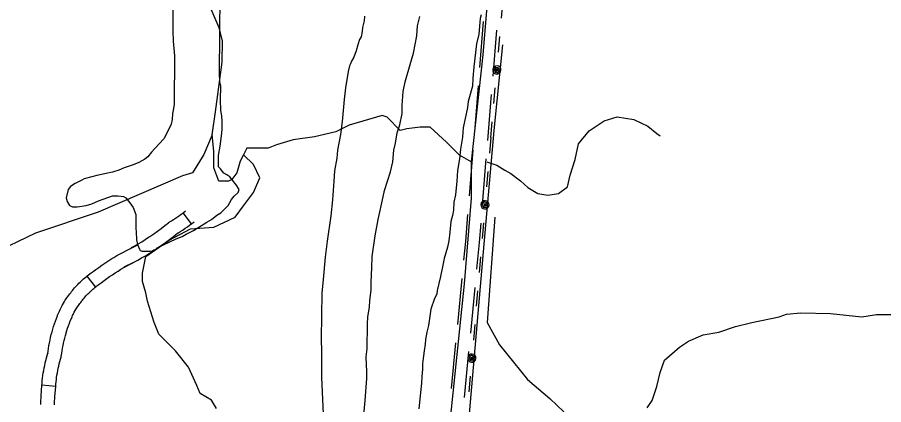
# Model space of a CAD drawing. Extents: x 3172231 to 3210228, y 940198 to 965780.
# Drawn here: x 3181959 to 3183839, y 959605 to 960446 of the extents above; entities that cross this region are included whole.
import ezdxf

# ---------------------------------------------------------------- set-up
doc = ezdxf.new("R2010")
doc.units = 0
for name, color, linetype in [('V-ROAD-CNTR', 7, 'Continuous'), ('V-SITE-VEGE', 7, 'Continuous'), ('V-TOPO-SHOR', 7, 'Continuous'), ('V-UTIL-LINE', 7, 'Continuous')]:
    doc.layers.add(name, color=color, linetype=linetype)

msp = doc.modelspace()

# ---------------------------------------------------------------- linework, layer by layer
at = {"layer": 'V-ROAD-CNTR'}
for p, q in [((3182963.141, 960337.202), (3182971.258, 960436.872)), ((3182991.686, 960318.114), (3182999.802, 960417.784)), ((3182951.777, 960197.664), (3182959.894, 960297.334)), ((3182980.322, 960178.576), (3182988.439, 960278.246)), ((3182940.414, 960058.126), (3182948.531, 960157.796)), ((3182968.959, 960039.037), (3182977.076, 960138.707)), ((3182318.788, 960021.311), (3182336.951, 959997.435)), ((3182109.999, 959883.827), (3182128.763, 959860.42)), ((3182914.979, 959779.291), (3182924.592, 959878.828)), ((3182943.278, 959760.224), (3182952.89, 959859.761)), ((3182901.522, 959639.939), (3182911.134, 959739.476)), ((3182929.82, 959620.873), (3182939.433, 959720.409)), ((3182012.894, 959647.845), (3182042.81, 959645.602))]:
    msp.add_line(p, q, dxfattribs=at)
for points in [[(3182010.124, 959605.182), (3182010.226, 959609.978), (3182011.016, 959623.99), (3182012.796, 959646.543), (3182013.198, 959651.9), (3182013.707, 959657.409), (3182014.313, 959662.909), (3182015.014, 959668.395), (3182015.811, 959673.871), (3182016.703, 959679.33), (3182017.69, 959684.773), (3182018.774, 959690.202), (3182019.951, 959695.607), (3182021.237, 959701.055), (3182024.026, 959711.625), (3182025.588, 959716.973), (3182025.367, 959716.251), (3182026.017, 959720.995), (3182026.956, 959727.06), (3182028.001, 959733.102), (3182029.15, 959739.128), (3182030.406, 959745.134), (3182031.765, 959751.115), (3182033.23, 959757.073), (3182034.813, 959763.066), (3182038.22, 959774.718), (3182040.116, 959780.62), (3182042.093, 959786.428), (3182044.173, 959792.198), (3182046.33, 959797.88), (3182046.927, 959799.405), (3182050.741, 959808.332), (3182052.211, 959811.466), (3182053.705, 959814.516), (3182056.798, 959820.43), (3182061.72, 959828.911), (3182063.596, 959831.9), (3182067.218, 959837.346), (3182069.171, 959840.124), (3182071.139, 959842.822), (3182073.154, 959845.481), (3182075.21, 959848.102), (3182077.258, 959850.619), (3182077.221, 959850.573), (3182079.196, 959853.08), (3182081.4, 959855.776), (3182083.647, 959858.426), (3182085.936, 959861.036), (3182088.275, 959863.608), (3182090.655, 959866.138), (3182093.083, 959868.629), (3182095.55, 959871.071), (3182098.057, 959873.473), (3182100.616, 959875.836), (3182103.21, 959878.148), (3182105.84, 959880.413), (3182108.513, 959882.635), (3182111.226, 959884.81), (3182113.969, 959886.932), (3182116.752, 959889.013), (3182119.579, 959891.045), (3182122.415, 959893.011), (3182124.001, 959894.077), (3182129.779, 959898.496), (3182136.109, 959903.167), (3182142.52, 959907.727), (3182149.009, 959912.174), (3182155.576, 959916.508), (3182162.216, 959920.726), (3182168.927, 959924.829), (3182175.713, 959928.814), (3182182.564, 959932.68), (3182189.484, 959936.426), (3182196.426, 959940.03), (3182220.627, 959952.238), (3182220.627, 959952.968), (3182206.454, 959945.347), (3182214.197, 959949.688), (3182221.864, 959954.161), (3182229.45, 959958.767), (3182236.957, 959963.504), (3182244.417, 959968.396), (3182246.991, 959970.125), (3182255.336, 959975.886), (3182263.574, 959981.764), (3182271.712, 959987.769), (3182279.76, 959993.904), (3182287.1, 959999.681), (3182287.75, 960000.331), (3182293.842, 960004.032), (3182298.23, 960006.805), (3182302.573, 960009.656), (3182306.865, 960012.58), (3182311.104, 960015.579), (3182315.292, 960018.652), (3182319.426, 960021.797), (3182323.541, 960025.043), (3182324.258, 960025.62)], [(3182928.437, 959918.642), (3182932.381, 959959.487), (3182937.167, 960018.258)], [(3182040.118, 959604.546), (3182040.208, 959608.816), (3182040.95, 959621.964), (3182042.708, 959644.241), (3182043.094, 959649.398), (3182043.555, 959654.383), (3182044.105, 959659.365), (3182044.738, 959664.333), (3182045.461, 959669.289), (3182046.269, 959674.234), (3182047.162, 959679.161), (3182048.142, 959684.072), (3182049.209, 959688.967), (3182050.345, 959693.781), (3182052.934, 959703.591), (3182054.328, 959708.365), (3182054.759, 959709.771), (3182055.703, 959716.663), (3182056.562, 959722.206), (3182057.519, 959727.736), (3182058.57, 959733.248), (3182059.718, 959738.74), (3182060.961, 959744.211), (3182062.3, 959749.661), (3182063.717, 959755.022), (3182066.904, 959765.918), (3182068.6, 959771.198), (3182070.407, 959776.508), (3182072.309, 959781.788), (3182074.322, 959787.088), (3182074.695, 959788.041), (3182078.123, 959796.066), (3182079.263, 959798.496), (3182080.471, 959800.962), (3182083.076, 959805.94), (3182087.408, 959813.405), (3182088.796, 959815.618), (3182091.982, 959820.408), (3182093.563, 959822.656), (3182095.215, 959824.922), (3182096.912, 959827.161), (3182098.648, 959829.374), (3182100.48, 959831.625), (3182100.591, 959831.761), (3182102.592, 959834.3), (3182104.456, 959836.58), (3182106.367, 959838.834), (3182108.312, 959841.052), (3182110.299, 959843.236), (3182112.323, 959845.388), (3182114.379, 959847.497), (3182116.48, 959849.577), (3182118.613, 959851.619), (3182120.776, 959853.618), (3182122.98, 959855.582), (3182125.22, 959857.511), (3182127.487, 959859.397), (3182129.786, 959861.24), (3182132.127, 959863.05), (3182134.492, 959864.817), (3182136.883, 959866.537), (3182139.327, 959868.231), (3182141.497, 959869.689), (3182147.799, 959874.51), (3182153.711, 959878.871), (3182159.696, 959883.129), (3182165.753, 959887.28), (3182171.882, 959891.326), (3182178.084, 959895.264), (3182184.349, 959899.095), (3182190.683, 959902.814), (3182197.078, 959906.424), (3182203.536, 959909.92), (3182210.094, 959913.324), (3182190.627, 959903.504), (3182190.627, 959902.774), (3182220.894, 959919.049), (3182229.093, 959923.646), (3182237.208, 959928.381), (3182245.24, 959933.257), (3182253.187, 959938.272), (3182261.009, 959943.4), (3182263.879, 959945.329), (3182272.572, 959951.33), (3182281.194, 959957.482), (3182289.714, 959963.769), (3182298.132, 959970.186), (3182307.054, 959977.209), (3182306.412, 959976.567), (3182309.642, 959978.53), (3182314.474, 959981.581), (3182319.253, 959984.718), (3182323.977, 959987.938), (3182328.642, 959991.239), (3182333.248, 959994.618), (3182337.798, 959998.079), (3182342.247, 960001.587), (3182343.09, 960002.268)], [(3182956.735, 959899.576), (3182962.264, 959956.828), (3182965.712, 959999.169)]]:
    msp.add_lwpolyline(points, dxfattribs=at)
at = {"layer": 'V-SITE-VEGE'}
for points in [[(3182297.773, 960519.597), (3182296.839, 960415.674), (3182297.667, 960394.268), (3182300.437, 960362.657), (3182299.493, 960257.718), (3182297.329, 960243.47), (3182296.253, 960237.367), (3182295.117, 960224.13), (3182292.989, 960213.96), (3182284.672, 960195.694), (3182277.42, 960182.513), (3182257.87, 960161.292), (3182250.665, 960153.204), (3182242.422, 960143.089), (3182236.261, 960138.051), (3182222.953, 960131.037), (3182210.682, 960126.054), (3182191.259, 960119.095), (3182180.005, 960114.1), (3182165.706, 960110.155), (3182152.433, 960107.216), (3182132.01, 960102.305), (3182120.773, 960099.352), (3182104.436, 960095.422), (3182099.314, 960092.411), (3182084.986, 960085.407), (3182076.79, 960080.385), (3182074.734, 960078.366), (3182069.585, 960072.3), (3182065.343, 960053.997), (3182067.307, 960045.827), (3182072.329, 960037.631), (3182079.434, 960034.508), (3182089.622, 960034.418), (3182109.009, 960037.302), (3182121.27, 960041.267), (3182135.59, 960047.253)], [(3182135.59, 960047.253), (3182145.815, 960051.234), (3182166.257, 960058.183), (3182177.461, 960058.083), (3182189.682, 960056.954), (3182194.746, 960053.852), (3182203.823, 960043.581), (3182210.866, 960033.329), (3182216.84, 960017.987), (3182216.566, 959987.425), (3182217.52, 959980.283), (3182218.384, 959962.953), (3182220.33, 959952.748), (3182224.313, 959942.522), (3182226.324, 959939.446), (3182230.39, 959938.391), (3182247.712, 959938.236), (3182252.813, 959939.209), (3182255.889, 959941.22), (3182258.955, 959942.211), (3182263.057, 959945.23), (3182303.995, 959965.241), (3182317.286, 959970.215), (3182325.482, 959975.237), (3182341.858, 959983.241), (3182370.553, 960001.322), (3182380.795, 960007.346), (3182392.083, 960016.414), (3182401.299, 960021.426), (3182413.637, 960033.541), (3182416.729, 960037.59), (3182423.981, 960050.771), (3182430.158, 960057.847), (3182438.383, 960065.924), (3182440.474, 960072.019), (3182434.452, 960082.263), (3182426.394, 960092.526), (3182420.346, 960099.712), (3182414.269, 960103.841), (3182407.173, 960107.982), (3182400.124, 960117.217), (3182396.085, 960121.329), (3182396.304, 960145.78), (3182399.544, 960166.129), (3182402.803, 960188.518), (3182403.952, 960202.772), (3182404.105, 960220.094), (3182403.198, 960232.329), (3182401.26, 960243.554), (3182400.452, 960266.997), (3182400.718, 960296.542), (3182398.772, 960306.751), (3182397.91, 960324.081), (3182399.466, 960497.284)], [(3182712.86, 960448.614), (3182711.752, 960438.433), (3182708.569, 960424.197), (3182707.465, 960415.037), (3182705.325, 960403.849), (3182702.214, 960397.762), (3182698.038, 960386.592), (3182694.862, 960373.374), (3182689.639, 960359.155), (3182684.47, 960351.051), (3182682.379, 960344.956), (3182680.305, 960340.899), (3182677.138, 960328.699), (3182671.723, 960293.087), (3182668.438, 960267.642), (3182663.933, 960219.793), (3182660.617, 960191.293), (3182654.203, 960157.726), (3182653.027, 960140.414), (3182647.686, 960112.951), (3182646.465, 960090.546), (3182643.043, 960049.819), (3182639.674, 960015.206), (3182632.05, 959960.252), (3182627.661, 959925.647), (3182623.145, 959876.779), (3182619.823, 959847.26), (3182618.934, 959748.431), (3182619.688, 959718.874), (3182619.192, 959663.857), (3182623.434, 959569.057)], [(3182718.141, 959676.213), (3182716.394, 959708.833), (3182718.59, 959726.137), (3182719.075, 959780.136), (3182720.23, 959795.406), (3182723.481, 959816.777), (3182724.627, 959831.033), (3182726.868, 959853.428), (3182727.022, 959870.75), (3182728.324, 959902.324), (3182729.563, 959926.769), (3182736.082, 959971.542), (3182742.515, 960007.149), (3182753.144, 960055.961), (3182756.328, 960070.197), (3182768.922, 960110.841), (3182774.207, 960132.192), (3182776.475, 960157.644), (3182779.667, 960172.9), (3182783.946, 960195.278), (3182789.197, 960212.553), (3182794.511, 960236.959), (3182794.667, 960254.279), (3182796.977, 960284.827), (3182801.245, 960306.186), (3182811.774, 960343.793), (3182819.126, 960368.181), (3182826.595, 960405.815), (3182827.808, 960427.202), (3182833.085, 960447.532)], [(3182965.583, 960451.434), (3182963.471, 960443.301), (3182961.13, 960409.698), (3182955.845, 960388.347), (3182950.301, 960338.472), (3182948.044, 960314.036), (3182946.868, 960296.726), (3182937.396, 960263.186), (3182936.26, 960249.95), (3182926.695, 960206.221), (3182925.493, 960185.853), (3182921.178, 960159.399), (3182918.958, 960139.04), (3182914.653, 960113.606), (3182913.424, 960090.181), (3182910.1, 960060.661), (3182906.897, 960044.388), (3182905.724, 960027.078), (3182903.586, 960015.888), (3182900.409, 960002.67), (3182898.161, 959979.255), (3182895.961, 959960.934), (3182892.772, 959946.696), (3182885.422, 959922.308), (3182882.201, 959903.997), (3182877.941, 959883.657), (3182870.533, 959853.156), (3182869.441, 959845.015), (3182864.264, 959835.889), (3182856.922, 959812.521), (3182854.749, 959797.256)], [(3182854.749, 959797.256), (3182851.507, 959776.907), (3182848.323, 959762.671), (3182845.119, 959746.396), (3182844.009, 959736.217), (3182841.843, 959721.971), (3182840.722, 959710.773), (3182838.529, 959693.471), (3182838.429, 959682.262), (3182837.263, 959665.971), (3182836.116, 959651.716), (3182833.894, 959631.357), (3182833.831, 959624.224), (3182830.517, 959595.724)], [(3182711.182, 959582.533), (3182714.525, 959614.091), (3182718.01, 959661.948), (3182718.141, 959676.213)]]:
    msp.add_lwpolyline(points, dxfattribs=at)
at = {"layer": 'V-TOPO-SHOR'}
for points in [[(3182999.292, 960722.619), (3182969.775, 960364.794), (3182944.147, 960132.224), (3182919.13, 960146.602), (3182890.569, 960175.304), (3182854.859, 960207.603), (3182833.386, 960207.656), (3182804.745, 960204.148), (3182790.42, 960200.605), (3182761.86, 960229.307), (3182751.132, 960232.913), (3182679.499, 960211.616), (3182650.832, 960197.371), (3182604.279, 960186.749), (3182557.735, 960179.706), (3182521.919, 960169.058), (3182504.007, 960161.944), (3182478.954, 960162.006), (3182457.48, 960162.059), (3182450.287, 960147.761), (3182443.094, 960133.463), (3182435.874, 960108.428), (3182425.102, 960094.139), (3182417.935, 960090.577), (3182396.461, 960090.631), (3182385.795, 960119.289), (3182385.884, 960155.078), (3182382.393, 960190.877), (3182389.675, 960240.964), (3182404.256, 960348.298), (3182404.371, 960394.824), (3182397.284, 960423.473), (3182375.934, 960473.632)], [(3182884.008, 958969.205), (3182926.277, 959418.262), (3182972.337, 959953.206), (3182994.421, 960200.1), (3183012.776, 960386.162)], [(3182978.147, 960132.14), (3182999.603, 960124.929), (3183017.472, 960114.148), (3183029.98, 960106.959), (3183051.414, 960090.801), (3183067.484, 960076.445), (3183088.927, 960063.866), (3183110.392, 960060.233), (3183133.664, 960063.755), (3183153.383, 960078.022), (3183158.814, 960103.061), (3183169.635, 960137.035), (3183176.877, 960171.017), (3183200.211, 960199.591), (3183232.474, 960220.986), (3183261.128, 960229.862), (3183296.904, 960224.405), (3183327.29, 960210.014), (3183346.935, 960193.86), (3183354.079, 960188.474)], [(3182382.393, 960190.877), (3182364.392, 960147.973), (3182339.242, 960108.667), (3182317.751, 960101.562), (3182135.029, 960023.276), (3181998.914, 959977.086), (3181902.167, 959930.799), (3181852, 959905.87), (3181805.491, 959913.143), (3181773.343, 959938.275), (3181737.606, 959959.838), (3181691.133, 959981.426), (3181644.615, 959985.12), (3181408.413, 959989.283)], [(3182391.661, 959596.744), (3182380.968, 959614.665), (3182355.951, 959629.043), (3182348.837, 959646.955), (3182331.04, 959686.368), (3182302.497, 959722.228), (3182266.796, 959758.106), (3182256.121, 959783.186), (3182241.92, 959829.747), (3182238.385, 959847.651), (3182231.289, 959872.721), (3182231.334, 959890.616), (3182238.58, 959926.388), (3182288.774, 959962.054), (3182335.362, 959986.991), (3182385.477, 959990.446), (3182432.056, 960011.805), (3182450.013, 960036.814), (3182471.557, 960065.392), (3182485.953, 960097.567), (3182471.708, 960126.234), (3182450.287, 960147.761)], [(3182944.147, 960132.224), (3182943.953, 960053.487), (3182929.177, 959867.417), (3182870.515, 959302.084)], [(3182995.746, 960012.201), (3182979.074, 959783.188), (3183005.797, 959734.805), (3183066.453, 959659.497), (3183114.667, 959618.219), (3183145.018, 959589.512)], [(3183325.777, 959598.013), (3183336.554, 959614.092), (3183347.366, 959644.486), (3183354.599, 959674.89), (3183363.613, 959701.71), (3183395.894, 959730.262), (3183415.609, 959742.739), (3183447.855, 959756.976), (3183481.869, 959762.26), (3183517.689, 959774.698), (3183553.501, 959783.557), (3183612.584, 959795.937), (3183628.703, 959801.266), (3183659.133, 959804.769), (3183723.55, 959802.821), (3183791.532, 959795.495), (3183823.756, 959800.783), (3183877.44, 959800.651)]]:
    msp.add_lwpolyline(points, dxfattribs=at)
at = {"layer": 'V-UTIL-LINE'}
for points in [[(3183009.994, 960444.244), (3183013.051, 960478.106)], [(3183003.34, 960370.544), (3183006.397, 960404.406)], [(3182999.834, 960331.702), (3182997.33, 960330.285), (3182999.431, 960329.284), (3183001.785, 960330.697), (3183001.724, 960333.624), (3182998.359, 960334.09), (3182994.687, 960331.175), (3182996.109, 960327.152), (3183000.661, 960325.442), (3183004.319, 960328.196), (3183005.677, 960332.455), (3183002.952, 960336.435), (3182997.507, 960337.251), (3182990.87, 960332.512), (3182991.243, 960329.02), (3182992.923, 960325.937), (3182995.656, 960323.731), (3182999.025, 960322.739), (3183002.516, 960323.111), (3183005.6, 960324.792), (3183007.806, 960327.525), (3183008.797, 960330.893), (3183008.425, 960334.385), (3183006.744, 960337.468), (3183004.012, 960339.674), (3183000.643, 960340.666), (3182997.152, 960340.293), (3182994.068, 960338.613), (3182991.862, 960335.88), (3182990.87, 960332.512)], [(3182993.269, 960258.998), (3182996.326, 960292.86)], [(3182986.615, 960185.298), (3182989.672, 960219.16)], [(3182986.615, 960185.298), (3182983.721, 960151.421)], [(3182980.317, 960111.566), (3182977.423, 960077.689)], [(3182974.104, 960038.831), (3182976.601, 960040.261), (3182974.495, 960041.252), (3182972.148, 960039.827), (3182972.223, 960036.9), (3182975.591, 960036.451), (3182979.249, 960039.384), (3182977.807, 960043.4), (3182973.246, 960045.088), (3182969.602, 960042.316), (3182968.264, 960038.051), (3182971.009, 960034.084), (3182976.457, 960033.294), (3182983.071, 960038.065), (3182982.682, 960041.555), (3182980.987, 960044.631), (3182978.243, 960046.823), (3182974.87, 960047.799), (3182971.38, 960047.409), (3182968.305, 960045.714), (3182966.112, 960042.971), (3182965.137, 960039.597), (3182965.526, 960036.108), (3182967.222, 960033.032), (3182969.965, 960030.84), (3182973.338, 960029.864), (3182976.828, 960030.253), (3182979.903, 960031.949), (3182982.096, 960034.692), (3182983.071, 960038.065)], [(3182970.785, 959999.972), (3182967.891, 959966.095)], [(3182964.487, 959926.24), (3182961.593, 959892.363)], [(3182958.189, 959852.509), (3182955.295, 959818.632)], [(3182951.891, 959778.777), (3182948.997, 959744.9)], [(3182945.678, 959706.044), (3182948.175, 959707.474), (3182946.069, 959708.465), (3182943.722, 959707.04), (3182943.797, 959704.113), (3182947.165, 959703.664), (3182950.823, 959706.596), (3182949.381, 959710.613), (3182944.82, 959712.301), (3182941.176, 959709.529), (3182939.838, 959705.263), (3182942.583, 959701.296), (3182948.031, 959700.507), (3182954.645, 959705.278), (3182954.256, 959708.768), (3182952.56, 959711.843), (3182949.817, 959714.036), (3182946.444, 959715.012), (3182942.954, 959714.622), (3182939.879, 959712.927), (3182937.686, 959710.183), (3182936.711, 959706.81), (3182937.1, 959703.32), (3182938.795, 959700.245), (3182941.539, 959698.052), (3182944.912, 959697.077), (3182948.402, 959697.466), (3182951.477, 959699.162), (3182953.67, 959701.905), (3182954.645, 959705.278)], [(3182942.359, 959667.183), (3182939.465, 959633.306)]]:
    msp.add_lwpolyline(points, dxfattribs=at)

doc.saveas('drawing.dxf')
